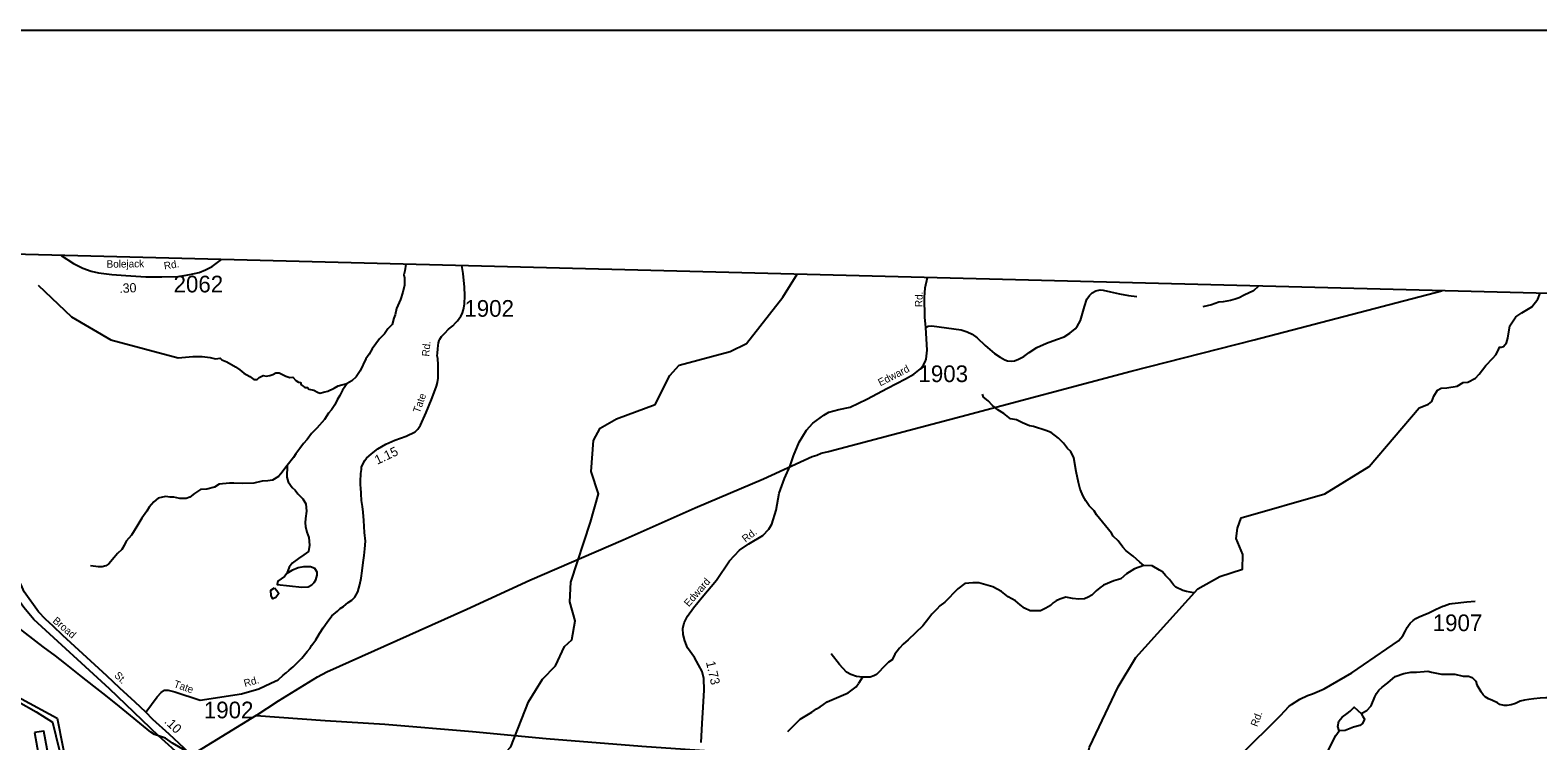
# Model space of a CAD drawing. Extents: x 1551653 to 1702041, y 811336 to 920032.
# Drawn here: x 1614363 to 1627711, y 911900 to 918192 of the extents above; entities that cross this region are included whole.
import ezdxf

# ---------------------------------------------------------------- set-up
doc = ezdxf.new("R2010")
doc.units = 0
for name, color, linetype in [('Old_Level_11', 7, 'Continuous'), ('Old_Level_17', 7, 'Continuous'), ('Old_Level_29', 7, 'Continuous'), ('Old_Level_32', 7, 'Continuous'), ('Old_Level_35', 7, 'Continuous'), ('Old_Level_41', 7, 'Continuous'), ('Old_Level_44', 7, 'Continuous'), ('Old_Level_52', 7, 'Continuous'), ('Old_Level_56', 7, 'Continuous'), ('Old_Level_59', 7, 'Continuous'), ('Old_Level_62', 7, 'Continuous'), ('Old_Level_63', 7, 'Continuous'), ('Old_Level_7', 7, 'Continuous'), ('Old_Level_8', 7, 'Continuous')]:
    doc.layers.add(name, color=color, linetype=linetype)

msp = doc.modelspace()

# ---------------------------------------------------------------- linework, layer by layer
at = {"layer": 'Old_Level_29'}
for points in [[(1615387.185, 912152.45), (1615291.262, 912241.106), (1615157.553, 912367.548), (1615041.283, 912476.552), (1614653.233, 912832.627), (1614566.031, 912914.016), (1614499.176, 912977.964), (1614436.681, 913041.912), (1614310.965, 913219.95), (1614282.624, 913281.718), (1614243.383, 913363.107), (1614214.316, 913444.496), (1614193.968, 913508.444), (1614173.621, 913594.193), (1614121.3, 913819.466), (1614030.464, 914216.962), (1613967.969, 914481.475), (1613942.535, 914585.392), (1613907.654, 914701.661)], [(1615770.44, 911794.076), (1615594.29, 911959.879), (1615448.013, 912087.599), (1615387.185, 912152.45)]]:
    msp.add_lwpolyline(points, dxfattribs=at)
at = {"layer": 'Old_Level_32'}
for points in [[(1614638.015, 916197.844), (1614747.977, 916126.828), (1614830.65, 916084.791), (1614902.113, 916056.766), (1614966.57, 916042.753), (1615085.676, 916027.34), (1615210.386, 916018.932), (1615386.242, 916009.124), (1615529.169, 916006.321), (1615676.299, 916011.926), (1615777.889, 916027.34), (1615859.161, 916045.556), (1615916.612, 916069.377), (1615974.063, 916098.803), (1616010.496, 916125.427), (1616057.606, 916161.489)], [(1615387.185, 912152.45), (1615486.014, 912289.067), (1615522.349, 912328.308), (1615551.416, 912347.201), (1615584.843, 912348.655), (1615644.432, 912334.122), (1615866.819, 912260.256), (1616234.111, 912316.572), (1616388.457, 912358.861), (1616495.043, 912410.551), (1616558.393, 912441.064), (1616602.453, 912481.381), (1616629.941, 912503.385), (1616657.43, 912525.39), (1616690.416, 912554.729), (1616727.068, 912591.403), (1616769.217, 912631.744), (1616816.864, 912690.422), (1616842.52, 912721.595), (1616853.515, 912743.599), (1616866.343, 912760.102), (1616891.999, 912794.942), (1616923.153, 912849.953), (1616956.139, 912901.296), (1616992.79, 912950.806), (1617034.939, 913007.65), (1617082.586, 913047.991), (1617108.242, 913069.996), (1617137.563, 913090.167), (1617179.712, 913123.173), (1617210.576, 913146.498), (1617238.354, 913170.849), (1617262.936, 913218.384), (1617281.201, 913285.397), (1617292.235, 913339.237), (1617301.901, 913404.8), (1617311.642, 913477.905), (1617321.384, 913540.043), (1617325.036, 913598.527), (1617331.152, 913668.852), (1617323.849, 913742.845), (1617317.445, 913851.044), (1617311.297, 913922.812), (1617306.152, 913974.747), (1617297.292, 914026.476), (1617293.958, 914085.663), (1617290.487, 914141.369), (1617286.85, 914160.547), (1617287.138, 914194.562), (1617289.907, 914265.905), (1617295.814, 914302.854), (1617296.818, 914323.155), (1617311.503, 914356.479), (1617326.815, 914381.184), (1617341.451, 914402.299), (1617384.043, 914440.058), (1617441.864, 914485.974), (1617513.327, 914525.209), (1617591.796, 914563.043), (1617691.284, 914598.074), (1617771.156, 914635.907), (1617796.378, 914659.728), (1617820.199, 914693.358), (1617868.542, 914806.859), (1617914.783, 914921.76), (1617948.412, 915008.637), (1617959.95, 915038.725), (1617967.854, 915073.568), (1617974.201, 915110.72), (1617975.833, 915153.168), (1617975.015, 915227.872), (1617971.55, 915283.975), (1617967.563, 915308.565), (1617967.852, 915332.574), (1617972.571, 915370.303), (1617974.201, 915399.69), (1617977.464, 915422.546), (1617983.621, 915445.299), (1617989.842, 915455.978), (1618005.902, 915478.065), (1618033.559, 915509.725), (1618067.867, 915543.448), (1618104.13, 915575.128), (1618132.352, 915603.124), (1618145.402, 915619.45), (1618174.418, 915658.738), (1618186.618, 915681.112), (1618199.936, 915719.066), (1618208.343, 915765.308), (1618212.547, 915842.376), (1618209.745, 915916.641), (1618197.598, 916035.763), (1618185.659, 916106.99)], [(1620303.228, 911886.306), (1620313.174, 912052.688), (1620321.62, 912199.392), (1620330.146, 912348.709), (1620327.304, 912451.097), (1620313.095, 912513.668), (1620280.416, 912571.972), (1620244.895, 912637.387), (1620182.406, 912723.098), (1620159.673, 912785.668), (1620144.044, 912841.129), (1620142.622, 912893.746), (1620152.569, 912944.94), (1620182.406, 913003.244), (1620236.185, 913077.838), (1620312.911, 913171.694), (1620437.945, 913321.011), (1620555.208, 913493.73), (1620643.3, 913587.586), (1620725.708, 913643.047), (1620849.321, 913718.416), (1620901.847, 913774.77), (1620930.264, 913817.431), (1620967.206, 913941.151), (1620993.956, 914092.693), (1621040.844, 914222.101), (1621090.573, 914333.022), (1621120.411, 914421.982), (1621171.56, 914542.857), (1621236.92, 914649.512), (1621292.332, 914713.505), (1621389.888, 914784.053), (1621433.934, 914808.229), (1621522.026, 914833.826), (1621622.906, 914855.157), (1621697.769, 914889.738), (1621770.446, 914923.622), (1621952.344, 915021.731), (1622112.887, 915104.369), (1622185.768, 915144.558), (1622244.761, 915193.895), (1622272.645, 915228.632), (1622287.191, 915254.726), (1622295.218, 915278.829), (1622304.37, 915359.485), (1622292.262, 915557.924), (1622284.516, 915650.098), (1622280.253, 915825.013), (1622288.035, 915910.474), (1622307.051, 916001.444)], [(1625115.551, 911812.191), (1625212.536, 911907.079), (1625298.773, 911992.313), (1625394.926, 912086.205), (1625432.45, 912123.761), (1625472.319, 912166.012), (1625507.649, 912203.826), (1625530.948, 912222.348), (1625603.65, 912269.293), (1625671.661, 912299.808), (1625715.609, 912317.181), (1625818.463, 912360.242), (1626065.488, 912502.751), (1626478.163, 912784.856), (1626516.713, 912830.503), (1626538.973, 912872.274), (1626555.191, 912902.166), (1626565.358, 912919.968), (1626581.598, 912941.054), (1626605.909, 912965.574), (1626632.087, 912983.452), (1626660.223, 912999.091), (1626696.322, 913012.766), (1626744.39, 913034.403), (1626804.826, 913063.793), (1626842.966, 913079.426), (1626871.023, 913091.263), (1626881.916, 913095.446), (1626905.118, 913104.78), (1626929.094, 913112.697), (1626951.184, 913116.45), (1627081.361, 913131.214), (1627156.148, 913137.31)], [(1615499.821, 911943.891), (1615463.487, 911956.972), (1615431.513, 911977.319), (1615155.373, 912202.591), (1615031.836, 912299.967), (1614927.193, 912382.809), (1614816.737, 912470.011), (1614671.4, 912587.734), (1614587.104, 912651.682), (1614478.102, 912733.071), (1614230.302, 912924.189)], [(1615770.44, 911794.076), (1615621.904, 911879.943), (1615560.862, 911923.544), (1615499.821, 911943.891)]]:
    msp.add_lwpolyline(points, dxfattribs=at)
at = {"layer": 'Old_Level_35'}
for points in [[(1623632.55, 915567.733), (1623661.976, 915622.381), (1623697.007, 915745.69), (1623719.427, 915808.746), (1623741.847, 915842.376), (1623765.668, 915864.796), (1623796.495, 915883.012), (1623835.73, 915891.419), (1623862.354, 915890.018), (1623928.212, 915876.006), (1624008.083, 915857.79), (1624087.953, 915840.975), (1624160.818, 915833.969)], [(1622292.262, 915557.924), (1622314.682, 915571.937), (1622345.509, 915574.738), (1622604.739, 915538.306), (1622657.986, 915521.491), (1622702.826, 915499.072), (1622746.265, 915468.244), (1622817.728, 915400.985), (1622901.102, 915328.121), (1622951.546, 915295.891), (1622992.183, 915273.472), (1623016.004, 915265.065), (1623046.831, 915260.86), (1623077.658, 915265.065), (1623114.09, 915277.675), (1623158.93, 915301.497), (1623206.573, 915336.528), (1623276.634, 915382.769), (1623360.008, 915420.602), (1623448.287, 915451.43), (1623518.349, 915476.652), (1623568.793, 915510.282), (1623615.034, 915548.115), (1623632.55, 915567.733)]]:
    msp.add_lwpolyline(points, dxfattribs=at)
at = {"layer": 'Old_Level_41'}
msp.add_lwpolyline([(1614402.051, 911972.411), (1614497.021, 911442.323), (1614581.034, 911460.601), (1614484.454, 911986.53), (1614402.051, 911972.411)], dxfattribs=at)
at = {"layer": 'Old_Level_44'}
for points in [[(1615499.057, 911943.04), (1615064.537, 912358.829), (1614394.533, 912975.058), (1614306.605, 913078.973), (1614200.508, 913228.67), (1614135.106, 913359.474), (1614091.506, 913507.717), (1614052.265, 913680.668), (1613904.748, 914448.774), (1613844.433, 914661.693)], [(1616960.253, 910612.908), (1616830.381, 910722.334), (1616627.212, 910922.502), (1616265.02, 911255.721), (1616099.336, 911401.057), (1615707.482, 911756.106), (1615499.057, 911943.04)]]:
    msp.add_lwpolyline(points, dxfattribs=at)
at = {"layer": 'Old_Level_52'}
msp.add_lwpolyline([(1645451.821, 915408.716), (1613629.31, 916223.677), (1612893.889, 916242.51), (1609407.795, 916316.714), (1604567.306, 916436.1), (1604121.169, 916447.104), (1597983.715, 916598.477), (1592971.979, 916723.06), (1585567.028, 916909.934), (1571995.505, 917226.835)], dxfattribs=at)
at = {"layer": 'Old_Level_56'}
for points in [[(1606918.58, 916378.108), (1607196.96, 916209.202), (1607934.708, 915790.548), (1608404.622, 915526.034), (1609119.794, 915119.046), (1609767.398, 914755.057), (1610315.661, 914456.128), (1611249.196, 913932.428), (1612433.308, 913281.757), (1613186.246, 912862.194), (1613710.628, 912569.753), (1613796.839, 912508.448), (1614104.456, 912334.626), (1614416.434, 912157.185), (1614561.253, 912065.391), (1614650.895, 911690.549), (1614719.143, 911355.963), (1614760.816, 911141.59), (1614635.826, 911056.879), (1614679.543, 910854.471)], [(1606973.384, 916376.756), (1607318.633, 916169.704), (1607378.121, 916132.873), (1607451.533, 916091.954), (1608081.374, 915740.134), (1609285.079, 915069.053), (1610036.187, 914657.732), (1610846.661, 914213.585), (1611289.54, 913958.025), (1612008.715, 913550.952), (1612163.545, 913468.954), (1612554.938, 913250.064), (1613494.52, 912728.444), (1613822.38, 912554.271), (1613880.411, 912506.279), (1614285.699, 912272.51), (1614601.601, 912100.995), (1614652.664, 911846.605), (1614753.195, 911357.472), (1614798.913, 911165.032)], [(1616364.698, 912125.007), (1616562.043, 912254.675), (1616908.222, 912465.198), (1616988.41, 912509.895), (1618227.66, 913066.055), (1618787.016, 913322.846), (1619613.53, 913678.068), (1620249.122, 913963.93), (1620856.496, 914220.144), (1621287.145, 914416.515), (1621327.247, 914430.107), (1621365.383, 914445.544), (1621429.569, 914462.65), (1622603.76, 914771.777), (1624111.014, 915172.393), (1625200.723, 915450.42), (1626862.122, 915884.789)], [(1616364.698, 912125.007), (1615845.506, 911804.958), (1615336.36, 911496.914), (1614955.957, 911261.298), (1614798.913, 911165.032)], [(1616364.698, 912125.007), (1616973.935, 912080.007), (1617503.15, 912046.041), (1618280.078, 911981.228), (1618930.844, 911921.779), (1619777.722, 911852.34), (1620632.399, 911792.55), (1621323.339, 911730.684), (1621808.617, 911691.205), (1622104.151, 911659.985), (1622270.532, 911536.133), (1622678.819, 911213.454), (1623352.17, 910660.053), (1624079.174, 910087.951), (1624798.172, 909496), (1625550.857, 908887.756), (1626197.014, 908384.539), (1626916.012, 907802.594), (1627643.179, 907238.498), (1628344.414, 906668.722)]]:
    msp.add_lwpolyline(points, dxfattribs=at)
at = {"layer": 'Old_Level_59'}
for points in [[(1618900.142, 912445.067), (1619014.766, 912563.997), (1619092.788, 912736.343), (1619159.84, 912794.066), (1619186.805, 912960.978), (1619139.745, 913129.326), (1619149.793, 913303.107), (1619323.78, 913834.705), (1619393.805, 914086.099), (1619329.829, 914284.282), (1619349.821, 914559.667), (1619409.799, 914666.806), (1619552.823, 914749.237), (1619895.772, 914876.78), (1620024.75, 915133.607), (1620108.821, 915227.009), (1620560.756, 915345.939), (1620703.78, 915418.527), (1621025.814, 915828.836), (1621152.178, 916031.019)], [(1614432.672, 915933.413), (1614728.767, 915654.85), (1615076.741, 915450.823), (1615674.775, 915290.882), (1615803.812, 915302.898), (1615886.486, 915301.497), (1615956.548, 915294.49), (1616004.19, 915280.478), (1616044.826, 915288.885), (1616060.24, 915273.472), (1616105.079, 915253.854), (1616182.147, 915211.818), (1616219.981, 915185.194), (1616253.611, 915155.768), (1616308.259, 915126.341), (1616344.692, 915099.718), (1616372.015, 915099.718), (1616390.933, 915116.533), (1616424.562, 915134.749), (1616451.186, 915127.743), (1616484.815, 915134.749), (1616511.439, 915143.156), (1616539.464, 915157.169), (1616567.489, 915158.57), (1616598.317, 915143.156), (1616626.341, 915129.144), (1616661.372, 915117.934), (1616687.996, 915119.335), (1616716.021, 915089.909), (1616738.44, 915075.897), (1616756.656, 915073.094), (1616763.662, 915050.674), (1616780.478, 915040.866), (1616795.892, 915028.255), (1616818.311, 915026.853), (1616829.521, 915012.841), (1616875.762, 915004.434), (1616906.59, 914986.218), (1616926.207, 914976.409), (1616971.046, 914989.019), (1616999.071, 914994.625), (1617053.72, 915021.249), (1617090.152, 915042.267), (1617122.381, 915050.674), (1617170.22, 915063.48)], [(1623996.814, 912377.605), (1624151.833, 912636.688), (1624701.886, 913246), (1624894.84, 913353.653), (1625095.791, 913418.552), (1625097.841, 913549.785), (1625040.837, 913692.091), (1625050.884, 913783.852), (1625084.399, 913875.342), (1625826.176, 914087.935), (1626218.305, 914329.964), (1626660.46, 914847.126), (1626742.686, 914880.016), (1626771.465, 914902.628), (1626789.966, 914949.908), (1626822.857, 915005.41), (1626855.746, 915021.856), (1626905.082, 915025.967), (1626995.53, 915040.356), (1627051.033, 915073.247), (1627090.089, 915075.302), (1627159.982, 915110.248), (1627192.872, 915145.194), (1627249.402, 915221.252), (1627313.127, 915289.089), (1627337.795, 915317.868), (1627360.407, 915354.869), (1627370.685, 915385.704), (1627387.13, 915385.704), (1627407.686, 915389.815), (1627434.41, 915422.705), (1627444.689, 915465.875), (1627463.189, 915574.823), (1627516.636, 915652.938), (1627570.082, 915689.939), (1627656.42, 915743.386), (1627709.866, 915811.223), (1627731.245, 915862.532)], [(1618192.287, 911577.712), (1618361.648, 911664.352), (1618543.202, 911763.609), (1618619.174, 911847.373), (1618775.643, 912244.46), (1618900.142, 912445.067)], [(1621583.864, 910732.369), (1622163.88, 910385.998), (1622174.861, 910343.259), (1622252.943, 910290.75), (1622360.806, 910194.62), (1622641.83, 910034.577), (1622750.815, 910048.828), (1622851.803, 910096.093), (1623599.833, 911203.579), (1623741.832, 911844.059), (1623996.814, 912377.605)]]:
    msp.add_lwpolyline(points, dxfattribs=at)
at = {"layer": 'Old_Level_62'}
for p, q in [((1621732.116, 912462.291), (1621697.36, 912408.158)), ((1621799.476, 912463.522), (1621732.116, 912462.291))]:
    msp.add_line(p, q, dxfattribs=at)
for points in [[(1617688.455, 916119.723), (1617680.185, 916062.186), (1617671.675, 916024.764), (1617678.544, 915998.21), (1617676.904, 915934.233), (1617663.165, 915870.565), (1617641.532, 915807.203), (1617607.494, 915728.053), (1617594.063, 915672.382), (1617581.862, 915641.624), (1617567.816, 915585.03), (1617530.804, 915546.07), (1617499.636, 915502.804), (1617456.473, 915458), (1617390.241, 915371.673), (1617362.969, 915322.46), (1617335.902, 915283.09), (1617285.152, 915176.463), (1617249.78, 915123.355), (1617210.923, 915088.393), (1617170.22, 915063.48)], [(1625238.765, 915926.363), (1625192.575, 915882.355), (1625110.247, 915845.036), (1625066.981, 915821.66), (1625030.687, 915810.587), (1624990.394, 915799.617), (1624926.008, 915785.365), (1624885.92, 915782.392), (1624821.328, 915760.144), (1624744.844, 915742.202)], [(1617170.22, 915063.48), (1617128.697, 915004.527), (1617103.476, 914957.263), (1617082.458, 914917.79), (1617061.337, 914874.319), (1617032.22, 914831.053), (1617003.41, 914799.783), (1616967.936, 914744.726), (1616901.909, 914666.499), (1616854.747, 914621.695), (1616813.942, 914566.331), (1616781.851, 914531.882), (1616751.196, 914486.463), (1616714.082, 914441.454), (1616693.166, 914407.928), (1616639.34, 914337.39)], [(1624223.909, 913452.898), (1624186.282, 913482.323), (1624129.585, 913533.894), (1624064.789, 913581.568), (1624035.671, 913613.761), (1623995.071, 913669.433), (1623952.113, 913710.648), (1623936.836, 913739.048), (1623804.988, 913900.629), (1623781.919, 913935.18), (1623739.064, 913980.394), (1623708.203, 914025.198), (1623685.34, 914065.799), (1623658.888, 914126.597), (1623644.432, 914186.984), (1623622.902, 914283.564), (1623602.089, 914404.135), (1623575.535, 914460.832), (1623547.34, 914488.719), (1623510.328, 914533.728), (1623466.549, 914579.864), (1623401.855, 914629.589), (1623356.334, 914646.814), (1623245.196, 914681.775), (1623209.414, 914688.644), (1623148.514, 914714.481), (1623094.687, 914741.753), (1623043.014, 914751.185), (1622982.114, 914796.809), (1622929.005, 914830.233), (1622882.048, 914869.5), (1622845.036, 914908.46), (1622803.924, 914943.524), (1622794.594, 914969.771)], [(1616639.34, 914337.39), (1616583.361, 914262.854), (1616560.805, 914241.426), (1616508.004, 914208.823), (1616467.814, 914201.851), (1616415.731, 914199.288), (1616343.245, 914181.14), (1616247.178, 914177.757), (1616167.208, 914181.858), (1616127.223, 914180.935), (1616035.052, 914173.348), (1615993.939, 914144.436), (1615927.809, 914127.929), (1615871.728, 914125.674), (1615816.774, 914089.175), (1615775.968, 914056.264), (1615743.673, 914045.088), (1615687.693, 914046.626), (1615635.918, 914055.956), (1615603.93, 914056.776), (1615560.049, 914063.133), (1615495.662, 914047.652), (1615458.548, 914016.996), (1615415.692, 913969.834), (1615394.674, 913932.31), (1615351.1, 913871.512), (1615307.219, 913798.616), (1615261.185, 913719.876), (1615213.818, 913667.075), (1615196.184, 913629.96), (1615173.935, 913594.384), (1615134.873, 913557.167), (1615108.011, 913521.795), (1615058.594, 913467.149), (1615032.039, 913447.874), (1614999.846, 913440.697), (1614967.858, 913439.57), (1614896.09, 913449.412)], [(1616639.34, 914337.39), (1616636.675, 914233.429), (1616647.645, 914193.136), (1616682.299, 914144.129), (1616707.725, 914119.522), (1616733.459, 914085.484), (1616775.7, 914041.603), (1616802.562, 913996.901), (1616808.918, 913932.72), (1616799.281, 913868.949), (1616798.153, 913828.964), (1616801.331, 913796.873), (1616812.097, 913748.583), (1616830.859, 913700.088), (1616837.113, 913631.908), (1616827.681, 913576.134), (1616786.875, 913547.222), (1616738.073, 913514.516), (1616683.016, 913473.916), (1616656.052, 913436.596), (1616636.162, 913381.95)], [(1616636.162, 913381.95), (1616613.811, 913353.755), (1616556.807, 913313.258), (1616550.04, 913285.37), (1616767.498, 913261.584), (1616823.58, 913264.148), (1616855.978, 913281.269), (1616878.533, 913302.697), (1616893.195, 913326.278), (1616904.165, 913366.058), (1616902.935, 913394.048), (1616883.762, 913424.601), (1616846.135, 913439.57), (1616784.107, 913441.21), (1616735.817, 913430.547), (1616679.223, 913407.992), (1616636.162, 913381.95)], [(1624223.909, 913452.898), (1624140.761, 913423.473), (1624070.018, 913378.157), (1624018.344, 913332.737), (1623957.034, 913317.769), (1623864.863, 913276.758), (1623832.362, 913255.638), (1623799.656, 913228.571), (1623762.645, 913189.509), (1623730.144, 913170.336), (1623697.746, 913157.213), (1623646.79, 913154.24), (1623592.246, 913158.751), (1623533.089, 913171.567), (1623477.622, 913155.06), (1623445.224, 913139.886), (1623420.823, 913122.559), (1623396.216, 913099.183), (1623355.514, 913074.269), (1623306.916, 913051.611), (1623214.95, 913050.073), (1623166.045, 913074.679), (1623126.675, 913102.567), (1623085.255, 913139.476), (1623022.099, 913175.155), (1622963.249, 913220.779), (1622884.406, 913262.917), (1622761.273, 913298.186), (1622709.292, 913299.519), (1622639.164, 913293.47), (1622575.906, 913245.078), (1622460.871, 913128.095), (1622415.965, 913095.287), (1622389.206, 913065.965), (1622346.042, 913021.161), (1622319.078, 912985.789), (1622267.302, 912917.199), (1622136.069, 912792.63), (1622091.162, 912755.823), (1622059.379, 912718.812), (1622016.831, 912665.806), (1621995.506, 912618.336), (1621963.005, 912597.216), (1621913.792, 912550.464), (1621880.779, 912511.401), (1621856.173, 912488.025), (1621831.772, 912474.595), (1621799.476, 912463.522)], [(1624665.899, 913209.911), (1624631.45, 913216.37), (1624599.565, 913221.292), (1624567.782, 913230.109), (1624504.523, 913261.789), (1624485.043, 913280.347), (1624450.287, 913329.252), (1624415.12, 913362.162), (1624388.053, 913394.971), (1624360.474, 913411.683), (1624297.42, 913449.31), (1624223.909, 913452.898)], [(1616524.921, 913255.638), (1616545.836, 913229.699), (1616565.009, 913202.94), (1616538.865, 913170.029), (1616510.875, 913158.443), (1616495.906, 913183.049), (1616493.651, 913234.928), (1616524.921, 913255.638)], [(1621732.116, 912462.291), (1621679.725, 912470.699), (1621629.283, 912486.077), (1621589.503, 912506.378), (1621528.192, 912574.66), (1621455.193, 912669.599)], [(1626301.702, 912347.257), (1626333.69, 912374.119), (1626383.62, 912414.822), (1626447.494, 912468.033), (1626524.901, 912496.022), (1626585.597, 912508.223), (1626635.629, 912506.89), (1626705.45, 912512.939), (1626737.54, 912516.118), (1626769.426, 912509.248), (1626859.034, 912488.948), (1626917.063, 912489.358), (1626975.298, 912489.871), (1627049.424, 912471.929), (1627098.432, 912472.647), (1627130.522, 912459.831), (1627162.613, 912428.97), (1627171.738, 912395.957), (1627205.879, 912335.262)], [(1621070.208, 911983.392), (1621180.629, 912090.429), (1621283.667, 912154.611), (1621324.063, 912183.933), (1621356.358, 912201.363), (1621386.604, 912222.893), (1621418.182, 912246.372), (1621603.651, 912325.522), (1621674.804, 912378.425), (1621697.36, 912408.158)], [(1626145.35, 912141.282), (1626195.588, 912169.682), (1626236.188, 912209.052), (1626267.458, 912288.51), (1626281.914, 912320.293), (1626301.702, 912347.257)], [(1628006.095, 912242.065), (1627965.495, 912257.854), (1627926.945, 912264.929), (1627879.475, 912274.771), (1627834.466, 912279.385), (1627782.793, 912281.333), (1627732.453, 912277.95), (1627675.448, 912272.106), (1627631.67, 912266.057), (1627591.89, 912259.905), (1627553.34, 912249.755), (1627512.124, 912231.71), (1627473.575, 912218.997), (1627439.023, 912212.846), (1627412.572, 912213.153), (1627375.662, 912222.893), (1627353.312, 912237.759), (1627308.508, 912256.829), (1627272.931, 912270.568), (1627244.019, 912288.1), (1627225.667, 912308.195), (1627205.879, 912335.262)], [(1625951.678, 911989.544), (1625939.477, 912027.786), (1625947.782, 912074.23), (1625979.258, 912109.089), (1626022.626, 912142.615), (1626047.95, 912161.377), (1626083.629, 912198.594), (1626145.35, 912141.282)], [(1626145.35, 912141.282), (1626161.446, 912115.753), (1626174.877, 912091.762), (1626157.14, 912053.725), (1626134.79, 912034.245), (1626079.118, 912019.481), (1626034.109, 912004.513), (1626004.684, 911989.954), (1625951.678, 911989.544)], [(1625658.146, 911566.829), (1625688.699, 911598.304), (1625719.252, 911637.777), (1625790.507, 911716.619), (1625847.922, 911803.664), (1625922.151, 911946.38), (1625951.678, 911989.544)]]:
    msp.add_lwpolyline(points, dxfattribs=at)
at = {"layer": 'Old_Level_63'}
msp.add_lwpolyline([(1571207.969, 918191.523), (1633724.041, 918191.523), (1633724.041, 874749.337), (1571207.969, 874749.337), (1571207.969, 918191.523)], dxfattribs=at)

# ---------------------------------------------------------------- texts
at = {"layer": 'Old_Level_11'}
for s, rotation, p in [('Bolejack', 0.7052139, (1615040.49, 916088.106)), ('Rd.', 9.2518194, (1615552.112, 916071.302)), ('Rd.', 88.4325222, (1622261.529, 915739.125)), ('Rd.', 84.549675, (1617895.437, 915300.096)), ('Edward', 27.0713972, (1621889.743, 915037.644)), ('Tate', 70.2998917, (1617811.092, 914796.692)), ('Rd.', 37.2080972, (1620695.929, 913653.326)), ('Edward', 48.8876806, (1620194.068, 913081.471)), ('Rd.', 15.3225972, (1616264.354, 912375.601)), ('Tate', 340.9409111, (1615629.046, 912376.928)), ('Rd.', 69.41995, (1625226.432, 912019.809))]:
    msp.add_text(s, height=65.6167, rotation=rotation, dxfattribs=at).set_placement(p)
at = {"layer": 'Old_Level_17'}
for s, rotation, p in [('.30', 2.7224278, (1615153.498, 915864.449)), ('1.15', 25.1993556, (1617436.388, 914343.519)), ('1.73', 282.7937472, (1620345.343, 912597.352)), ('.10', 316.3084, (1615545.063, 912063.61))]:
    msp.add_text(s, height=82.0208, rotation=rotation, dxfattribs=at).set_placement(p)
at = {"layer": 'Old_Level_7'}
for s, rotation, p in [('Broad', 319.5374583, (1614556.55, 912953.793)), ('St.', 315.8502806, (1615102.4, 912473.327))]:
    msp.add_text(s, height=65.6167, rotation=rotation, dxfattribs=at).set_placement(p)
at = {"layer": 'Old_Level_8'}
for s, p in [('2062', (1615632.596, 915869.947)), ('1902', (1618207.182, 915654.388)), ('1903', (1622227.325, 915075.939)), ('1907', (1626780.099, 912871.178)), ('1902', (1615900.548, 912099.179))]:
    msp.add_text(s, height=147.6375, dxfattribs=at).set_placement(p)

doc.saveas('drawing.dxf')
